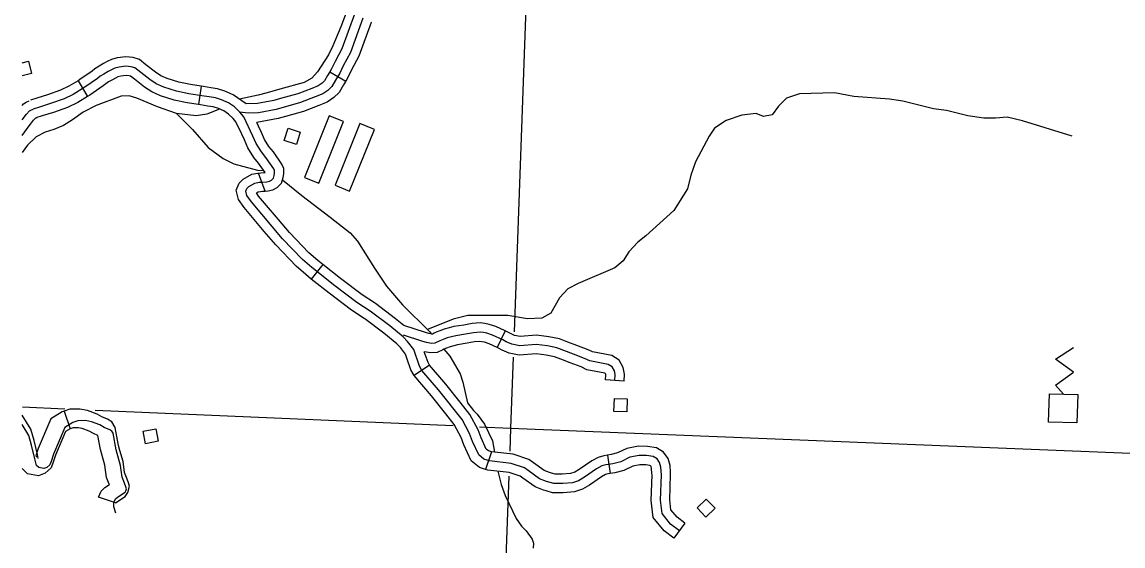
# Model space of a CAD drawing. Extents: x 653372 to 905732, y 627442 to 787275.
# Drawn here: x 818776 to 827677, y 651420 to 655660 of the extents above; entities that cross this region are included whole.
import ezdxf

# ---------------------------------------------------------------- set-up
doc = ezdxf.new("R2010")
doc.units = 0
for name, color, linetype in [('Level 35', 7, 'Continuous'), ('Level 45', 7, 'Continuous'), ('Level 5', 7, 'Continuous'), ('Level 56', 7, 'Continuous'), ('Level 57', 7, 'Continuous')]:
    doc.layers.add(name, color=color, linetype=linetype)

msp = doc.modelspace()

# ---------------------------------------------------------------- linework, layer by layer
at = {"layer": 'Level 35'}
for points in [[(821824.7, 656335.6), (821686.4, 656247), (821613.8, 656173.9), (821583.5, 656120.6), (821550.8, 656063.4), (821481.1, 655956.6), (821353.5, 655620.6), (821289.7, 655467.2), (821252.9, 655393.2), (821165.7, 655256.4), (821119.5, 655204.5), (821057.8, 655170.1), (820860.9, 655116), (820757.9, 655085.6), (820684.8, 655066.7), (820534.1, 655034.4)], [(820372.3, 654955), (820268.9, 654912.7), (820185, 654899.5), (820025.9, 654918.5), (819871.7, 654972.3), (819702.9, 655043.5), (819641.5, 655061), (819576.7, 655060.7), (819376.3, 654984.7), (819271.2, 654930.3), (819183.8, 654867.5), (819110.8, 654822.3), (819033.2, 654790.3), (818961.8, 654767.1), (818891, 654730.9), (818819.5, 654662.7), (818775.8, 654604.5)], [(827266.2, 654737), (826863.4, 654860.1), (826740.5, 654889.1), (826645.5, 654881.5), (826551.8, 654882.8), (826423.6, 654901), (826250.1, 654944.4), (826145.7, 654958), (825896.9, 655020.2), (825788.6, 655034.9), (825499.9, 655058.1), (825344, 655087), (825062.5, 655078), (824957.9, 655043.6), (824891.4, 654978.3), (824840.8, 654908.6), (824769.6, 654895.4), (824710.4, 654918.8), (824596.4, 654906.7), (824467.5, 654861.9), (824375.2, 654801.2), (824330.7, 654735.3), (824219.6, 654527.2), (824183, 654419.1), (824156.2, 654308.8), (824046.1, 654134.6), (823818.5, 653930.3), (823753.3, 653878.9), (823680.5, 653799.8), (823636.7, 653726.9), (823567.5, 653670.6), (823273, 653543), (823189.2, 653502.1), (823121.5, 653428.8), (823051.5, 653304.6), (822979.6, 653264.4), (822861.8, 653259.3), (822704.9, 653285.2), (822379.2, 653286.3), (822262.6, 653256.5), (822054.4, 653170.7)], [(820025.9, 654918.5), (820154.7, 654790.6), (820281.7, 654645.5), (820401.8, 654554.7), (820488.2, 654512.8), (820678.9, 654462.1), (820728.8, 654459.5)], [(820882.6, 654382.3), (821038.4, 654256.5), (821265.8, 654080), (821430.1, 653952.9), (821488.3, 653887.5), (821625.4, 653668.1), (821722.4, 653523.7), (821851.3, 653372.5), (822069.2, 653156.1), (822087.1, 653134.5)], [(822187.3, 653013.4), (822234.7, 652956.1), (822317.9, 652814), (822339.1, 652745.5), (822376.7, 652579.6), (822425, 652517.4), (822456.2, 652486.6), (822515, 652407.2), (822580.3, 652270.6), (822596.5, 652179.5)], [(822622, 652025.7), (822649.2, 651916.9), (822682.9, 651830.1), (822770.9, 651642.9), (822815.2, 651579.8), (822853.1, 651543.9), (822901.3, 651475.7), (822911.5, 651444.5), (822907.4, 651402.6)]]:
    msp.add_lwpolyline(points, dxfattribs=at)
at = {"layer": 'Level 45'}
for p, q in [((821263.4, 655255.2), (821393.5, 655180.5)), ((819228.4, 655184.8), (819306.1, 655056.5)), ((820225.5, 655139.8), (820202.5, 654991.6)), ((820740.3, 654291.2), (820686.8, 654437.8)), ((821207.6, 653697.6), (821114.1, 653580.3)), ((822682.3, 653161), (822618.2, 653025.4)), ((822070, 652883.5), (821945.1, 652798.6)), ((823644.1, 652753.7), (823494.4, 652763.7)), ((819116.3, 652510.7), (819166.1, 652369.2)), ((822570.4, 652182.8), (822523.9, 652040.2)), ((823510.6, 652155.7), (823532.1, 652007.2)), ((819530.6, 651769), (819393.8, 651814.3)), ((824135.7, 651603.9), (824044.7, 651484.6))]:
    msp.add_line(p, q, dxfattribs=at)
for points in [[(821530.2, 655689.4), (821430.8, 655412.8), (821373.1, 655305.6), (821344.1, 655245.2), (821311.1, 655187.7), (821281, 655136.9), (821248.8, 655106.5), (821207.1, 655077.8), (821146.5, 655052.8), (821028.2, 655007), (820829.2, 654951.7), (820687, 654925.3), (820605.2, 654922.3), (820537.4, 654929.8)], [(821475.3, 655742.4), (821462.7, 655723.3), (821362.1, 655443.4), (821306.3, 655339.6), (821277.7, 655280.2), (821263.4, 655255.2)], [(821600.4, 655659.5), (821597.8, 655655.5), (821499.5, 655382.1), (821440, 655271.6), (821410.5, 655210.3), (821393.5, 655180.5)], [(819777.7, 655313.9), (819724.6, 655355.5), (819673.1, 655371.7), (819615.2, 655377.2), (819545.6, 655369.2), (819499.8, 655356.4), (819464.3, 655340), (819434.5, 655323.6), (819398.4, 655303), (819364.7, 655281.4), (819341.9, 655262.7), (819243.5, 655194), (819228.4, 655184.8)], [(820225.5, 655139.8), (820137.3, 655153.5), (820042.8, 655171.9), (819949.9, 655201.8), (819897.4, 655225.1), (819854.1, 655254.2), (819777.7, 655313.9)], [(824090.2, 651544.3), (824019.8, 651598), (823950.1, 651682.7), (823937, 651791.6), (823944.7, 651997.3), (823940.4, 652058.9), (823930.8, 652096.1), (823910.1, 652124.4), (823878.5, 652143.8), (823824.9, 652151.6), (823765.1, 652153.4), (823690.9, 652138.7), (823616.1, 652102.5), (823552.6, 652086), (823495.5, 652077.7), (823464.2, 652067.8), (823420.7, 652044.9), (823322.2, 651976.4), (823275.6, 651948.5), (823227, 651932.1), (823146.9, 651925.2), (823074.7, 651925.9), (823016.8, 651943), (822960.7, 651964.6), (822866.8, 652031.7), (822838.3, 652051.4), (822730.6, 652089.1), (822556.5, 652108.5), (822510, 652123.6), (822468, 652157.7), (822417.9, 652266.9), (822394.5, 652329.5), (822333.6, 652444), (822144.2, 652682.6), (822007.5, 652841), (821989.5, 652875.5), (821943, 653009.6), (821892.8, 653074.8), (821856.8, 653111.7), (821748.4, 653200.4), (821589.8, 653320.4), (821482.9, 653390), (821304.7, 653524.4), (821118, 653673.1), (821043.9, 653738.9), (820882.5, 653905.9), (820629.8, 654205.2), (820594.1, 654255), (820585.1, 654292.3), (820594.4, 654313.1), (820610, 654328.6), (820659, 654356.4), (820692.5, 654362.6), (820713, 654364.7), (820753.9, 654367.2), (820776.8, 654372.5), (820793, 654381), (820808.5, 654396.3), (820814.9, 654417.3), (820817.8, 654436.8), (820817.1, 654457.2), (820810.4, 654473), (820748.2, 654564.1), (820710.8, 654608.8), (820668.6, 654675.4), (820643.2, 654736.1), (820569, 654892.1), (820537.4, 654929.8), (820492.4, 654972), (820445.2, 655005.7), (820389.4, 655029.2), (820338.9, 655045), (820290.1, 655053.2), (820229.9, 655063.2), (820124.3, 655079.6), (820024.1, 655099.1), (819923.2, 655131.6), (819861, 655159.2), (819810, 655193.4), (819689.1, 655288.1), (819658.1, 655297.8), (819616, 655301.8), (819560.1, 655295.3), (819525.8, 655285.8), (819498.2, 655273), (819471.2, 655258.2), (819437.3, 655238.8), (819408.8, 655220.6), (819387.2, 655202.9), (819284.4, 655131.1), (819190.2, 655074), (819115.6, 655038.1), (819005.6, 654999.2), (818917.1, 654971.6), (818865.6, 654955.5)], [(819685.3, 655195.8), (819653.6, 655220.6), (819643.1, 655223.9), (819616.8, 655226.4), (819574.5, 655221.5), (819551.7, 655215.2), (819532.1, 655206.1), (819507.9, 655192.8), (819476.1, 655174.6), (819453, 655159.8), (819432.5, 655143), (819325.3, 655068.2), (819306.1, 655056.5)], [(821263.4, 655255.2), (821246.3, 655225.4), (821221.9, 655184.2), (821201.6, 655165), (821171.2, 655144.1), (821118.6, 655122.4), (821004.5, 655078.2), (820866.7, 655039.9)], [(819228.4, 655184.8), (819154.4, 655140), (819086.8, 655107.5), (818982, 655070.4), (818894.7, 655043.2), (818843.1, 655027)], [(820202.5, 654991.6), (820111.4, 655005.7), (820005.4, 655026.3), (819896.4, 655061.5), (819824.6, 655093.3), (819766, 655132.7), (819685.3, 655195.8)], [(820587, 654996.7), (820481.9, 655071.6), (820415.2, 655099.7), (820356.4, 655118.1), (820302.5, 655127.2), (820241.8, 655137.3), (820225.5, 655139.8)], [(821393.5, 655180.5), (821375.9, 655149.9), (821340.1, 655089.5), (821296.1, 655048), (821243.1, 655011.5), (821174.3, 654983.2), (821051.8, 654935.7), (820906.8, 654895.4)], [(819306.1, 655056.5), (819225.9, 655008), (819144.5, 654968.8), (819029.3, 654928.1), (818939.4, 654900), (818888, 654883.9)], [(818775.8, 654984.7), (818788.4, 654997.8), (818809.9, 655011.9), (818833, 655023)], [(818775.8, 654868.8), (818811.2, 654913.5), (818836.5, 654939.7), (818846.9, 654946.5), (818865.6, 654955.5)], [(820552.4, 654752.3), (820505.3, 654851.3), (820482.8, 654878.2), (820444.8, 654913.9), (820408.4, 654939.8), (820363.6, 654958.6), (820321.3, 654971.9), (820277.7, 654979.3), (820218, 654989.2), (820202.5, 654991.6)], [(820866.7, 655039.9), (820812.3, 655024.8), (820678.7, 655000.1), (820587, 654996.7)], [(818843.7, 654833.7), (818867.7, 654864.1), (818884.4, 654881.3), (818898.1, 654887.9)], [(820906.8, 654895.4), (820846.1, 654878.5), (820673.7, 654846.6)], [(818775.8, 654741.8), (818832.8, 654819.9), (818843.7, 654833.7)], [(820687.8, 654816.8), (820673.7, 654846.6)], [(820740.3, 654291.2), (820764.6, 654292.7), (820803.1, 654301.6), (820837.8, 654319.8), (820874.7, 654356.2), (820888.2, 654400.6), (820893.1, 654432.4), (820891.6, 654473.6), (820876.6, 654509.1), (820808, 654609.5), (820771.5, 654653.1), (820735.3, 654710.2), (820711.7, 654766.7), (820687.8, 654816.8)], [(820731.1, 654441), (820741.1, 654441.6), (820688.4, 654518.8), (820650.1, 654564.4), (820601.8, 654640.6), (820574.7, 654705.5), (820552.4, 654752.3)], [(820733.7, 653965.9), (820570.5, 654159.1), (820524.7, 654223.3), (820506.2, 654299.4), (820531.6, 654356.4), (820564.2, 654388.9), (820633, 654427.9), (820681.9, 654436.9), (820706.8, 654439.5), (820731.1, 654441)], [(820848.3, 654062.7), (820689, 654251.2), (820670.7, 654276.9), (820685, 654285), (820703.1, 654288.3), (820719.1, 654289.9), (820740.3, 654291.2)], [(821207.6, 653697.6), (821166.3, 653730.5), (821095.8, 653793.1), (820938.2, 653956.2), (820848.3, 654062.7)], [(821114.1, 653580.3), (821069.7, 653615.7), (820991.9, 653684.7), (820826.8, 653855.6), (820733.7, 653965.9)], [(821625.1, 653386.9), (821526, 653451.4), (821350.7, 653583.7), (821207.6, 653697.6)], [(821543.3, 653261.2), (821439.8, 653328.6), (821258.8, 653465.2), (821114.1, 653580.3)], [(821863.4, 653203.2), (821794.7, 653259.4), (821633, 653381.8), (821625.1, 653386.9)], [(821888, 652939.2), (821876.1, 652973.5), (821836, 653025.6), (821806.1, 653056.4), (821702, 653141.5), (821546.7, 653259), (821543.3, 653261.2)], [(822108.6, 653142), (822093.4, 653134.2), (822089.7, 653134), (822064.4, 653138.3), (822039.2, 653147), (821863.4, 653203.2)], [(822682.3, 653161), (822607, 653196.6), (822553.1, 653213.6), (822518.2, 653220.6), (822480.9, 653225.4), (822416.1, 653220.3), (822348.9, 653208.1), (822267.2, 653195.1), (822228.7, 653185.6), (822189.4, 653174.5), (822154.8, 653161.4), (822124.1, 653149.9), (822108.6, 653142)], [(823569.2, 652758.7), (823572.4, 652806.6), (823566.2, 652836.7), (823547.1, 652870.2), (823515.7, 652890), (823365.8, 652918.2), (823324.4, 652937.8), (823234, 652971.2), (823101, 653024.2), (823023.8, 653038.7), (822933.2, 653049.5), (822799.3, 653039.8), (822735.8, 653052.4), (822690.8, 653071.5), (822662.9, 653087.2), (822579.6, 653126.6), (822534.4, 653140.9), (822506, 653146.5), (822478.9, 653150), (822425.7, 653145.8), (822361.5, 653134.2), (822282.2, 653121.6), (822247.9, 653113.1), (822212.9, 653103.2), (822181.3, 653091.3), (822154.4, 653081.2), (822113, 653060), (822085.1, 653058.8), (822045.8, 653065.4), (822015.5, 653075.8), (821860.6, 653125.4)], [(823188.5, 653070), (823122, 653096.5), (823035.2, 653112.9), (822935, 653124.8), (822804, 653115.4), (822758, 653124.5), (822724, 653138.9), (822697.3, 653153.9), (822682.3, 653161)], [(822177, 653008.5), (822132.6, 652985.7), (822080.4, 652983.5), (822028.4, 652992.3)], [(822618.2, 653025.4), (822552.1, 653056.6), (822515.8, 653068.1), (822493.9, 653072.5), (822477, 653074.7), (822435.4, 653071.4), (822374, 653060.2), (822297.1, 653048), (822267.1, 653040.6), (822236.4, 653031.9), (822207.7, 653021.1), (822184.8, 653012.5), (822177, 653008.5)], [(823133, 652930.7), (823079.9, 652951.8), (823012.4, 652964.6), (822931.5, 652974.2), (822794.7, 652964.3), (822713.6, 652980.4), (822657.7, 653004.1), (822628.5, 653020.6), (822618.2, 653025.4)], [(823644.1, 652753.7), (823648, 652811.7), (823637.3, 652863.6), (823603, 652923.7), (823543.6, 652961), (823389.1, 652990.1), (823353.5, 653007), (823260.9, 653041.2), (823188.5, 653070)], [(822201.4, 652489.9), (822086.4, 652634.8), (821945.1, 652798.6), (821920.4, 652845.6), (821888, 652939.2)], [(822318.9, 652583.2), (822202, 652730.5), (822070, 652883.5), (822058.5, 652905.3), (822028.4, 652992.3)], [(823494.4, 652763.7), (823496.9, 652801.4), (823495.2, 652809.9), (823491.3, 652816.7), (823487.8, 652818.9), (823342.4, 652846.3), (823295.3, 652868.5), (823207.2, 652901.1), (823133, 652930.7)], [(822570.4, 652182.8), (822546.4, 652190.6), (822528.8, 652204.9), (822487.2, 652295.7), (822463.1, 652360.3), (822396.6, 652485.2), (822318.9, 652583.2)], [(818907.2, 652128.9), (818899.9, 652161.5), (818872.7, 652273.6), (818846, 652364.6), (818775.8, 652478.6)], [(819116.3, 652510.7), (819100, 652505), (819007.8, 652449.1), (818906, 652208.5), (818886.6, 652149.3), (818898, 652138.1)], [(819567.7, 652193.8), (819556.6, 652233.8), (819529.9, 652379), (819501, 652423.6), (819466, 652445.5), (819420, 652465.2), (819382.3, 652486.3), (819304.1, 652515.5), (819243.1, 652527.9), (819161.5, 652526.6), (819116.3, 652510.7)], [(822523.9, 652040.2), (822473.6, 652056.6), (822407.1, 652110.4), (822348.6, 652238.1), (822326, 652298.6), (822270.6, 652402.7), (822201.4, 652489.9)], [(819535.1, 651685.8), (819517.4, 651736.2), (819519.4, 651773.2), (819532.4, 651801.4), (819547.1, 651816), (819608.8, 651855.6), (819616, 651866.3), (819619.9, 651883.2), (819615.6, 651899), (819604.9, 651928.6), (819585.9, 651976.4), (819572.4, 652070.8), (819536.8, 652198.4), (819512.3, 652332.3), (819500.6, 652350.3), (819484.6, 652360.3), (819440.2, 652379.4), (819404.1, 652399.5), (819336.8, 652424.7), (819289.5, 652434.3), (819228.3, 652433.3), (819185.6, 652418.3), (819120.8, 652379), (819029.7, 652163.7), (819010.2, 652104.4), (819001.3, 652077.4), (818976.1, 652056.4), (818953.4, 652046.3), (818910.8, 652054.3), (818892.3, 652072.5), (818880.3, 652126), (818853.6, 652235.7), (818830.3, 652315.4), (818775.8, 652403.8)], [(819423.3, 652153.5), (819410.3, 652200), (819389.1, 652315.2), (819353.7, 652330.5), (819319.1, 652349.7), (819262.7, 652370.8), (819229.2, 652377.6), (819188.2, 652377), (819166.1, 652369.2)], [(819166.1, 652369.2), (819164.5, 652368.6), (819127, 652345.9), (819046.6, 652155.8), (819028, 652099.3), (819012.3, 652052), (818962.9, 652010.7), (818909.2, 651986.7), (818821, 652003.3), (818792.6, 652031.3)], [(819530.6, 651769), (819609.1, 651819.5), (819632.6, 651854.5), (819643.8, 651903.2), (819633.8, 651940.1), (819621.7, 651973.6), (819605.5, 652014.3), (819592.6, 652104.7), (819567.7, 652193.8)], [(824018.6, 652016.7), (824014.8, 652071.1), (823999.8, 652128.8), (823962, 652180.6), (823904.5, 652215.8), (823831.5, 652226.4), (823758.8, 652228.6), (823666.9, 652210.4), (823590.1, 652173.2), (823537.7, 652159.6), (823510.6, 652155.7)], [(819393.8, 651814.3), (819416.6, 651863.7), (819446.6, 651893.3), (819482.8, 651916.6), (819481.4, 651920.5), (819459.5, 651975.5), (819445.5, 652073.8), (819423.3, 652153.5)], [(823056, 652009.6), (823041, 652014), (822996.5, 652031.2), (822909.9, 652093.1), (822872.7, 652118.9), (822747.3, 652162.7), (822572.4, 652182.2), (822570.4, 652182.8)], [(823510.6, 652155.7), (823478.8, 652151), (823435.2, 652137.3), (823381.6, 652109.1), (823281.5, 652039.4), (823244, 652017), (823211.5, 652006), (823144, 652000.3), (823085.9, 652000.8), (823056, 652009.6)], [(818792.6, 652031.3), (818775.8, 652047.9)], [(823013.5, 651865.8), (822992.7, 651871.9), (822924.8, 651898.1), (822823.6, 651970.4), (822804, 651984), (822713.8, 652015.5), (822540.6, 652034.8), (822523.9, 652040.2)], [(823868.9, 652006.3), (823866.1, 652046.8), (823861.8, 652063.4), (823858.3, 652068.2), (823852.5, 652071.8), (823818.4, 652076.7), (823771.3, 652078.1), (823714.9, 652067), (823642.1, 652031.8), (823567.5, 652012.3), (823532.1, 652007.2)], [(824135.7, 651603.9), (824072.2, 651652.4), (824022, 651713.5), (824012.2, 651794.7), (824019.8, 651998.5), (824018.6, 652016.7)], [(823532.1, 652007.2), (823512.3, 652004.3), (823493.1, 651998.3), (823459.7, 651980.7), (823362.9, 651913.3), (823307.2, 651880.1), (823242.4, 651858.1), (823149.7, 651850.2), (823063.5, 651851), (823013.5, 651865.8)], [(824044.7, 651484.6), (823967.4, 651543.7), (823878.3, 651652), (823861.8, 651788.5), (823869.6, 651996.1), (823868.9, 652006.3)]]:
    msp.add_lwpolyline(points, dxfattribs=at)
at = {"layer": 'Level 5'}
for points in [[(822911.2, 657499.7), (822754.5, 653154)], [(822747.1, 652949.1), (822726.4, 652374.3)], [(818778.8, 652544.9), (819121.6, 652530)], [(819367.7, 652519.4), (822260.6, 652394.4)], [(822473.8, 652385.2), (822726.4, 652374.3)], [(822726.4, 652374.3), (822719.5, 652186.7)], [(822726.4, 652374.3), (828004.2, 652160.6)], [(822712, 651984.8), (822533.4, 647127.6)]]:
    msp.add_lwpolyline(points, dxfattribs=at)
at = {"layer": 'Level 56'}
msp.add_lwpolyline([(818775.8, 655330.4), (818828.2, 655343.2), (818853, 655242.1), (818775.8, 655223.2)], dxfattribs=at)
for points in [[(820895.2, 654701), (820926.3, 654800.4), (821025.9, 654769.1), (820994.8, 654669.8)], [(823561.6, 652509.6), (823564.7, 652613.6), (823669.1, 652610.5), (823665.9, 652506.5)], [(819775.2, 652246.5), (819754.3, 652348.5), (819856.5, 652369.5), (819877.5, 652267.5)], [(824305.2, 651652.8), (824233.1, 651727.9), (824308.4, 651800.2), (824380.5, 651725.1)]]:
    msp.add_lwpolyline(points, close=True, dxfattribs=at)
at = {"layer": 'Level 57'}
for p, q in [((821258.9, 654900.9), (821058.7, 654402)), ((821374.9, 654854.3), (821258.9, 654900.9)), ((821174.7, 654355.5), (821374.9, 654854.3)), ((821508.3, 654837.7), (821308.1, 654338.9)), ((821424.1, 654292.3), (821624.3, 654791.1)), ((821624.3, 654791.1), (821508.3, 654837.7)), ((821058.7, 654402), (821174.7, 654355.5)), ((821308.1, 654338.9), (821424.1, 654292.3))]:
    msp.add_line(p, q, dxfattribs=at)
msp.add_lwpolyline([(827196.7, 652648.6), (827130.5, 652722), (827277.3, 652825.4), (827132.5, 652931.2), (827277, 653026.2)], dxfattribs=at)
msp.add_lwpolyline([(827075.1, 652422.7), (827082, 652652.1), (827311.4, 652645.2), (827304.5, 652415.8)], close=True, dxfattribs=at)

doc.saveas('drawing.dxf')
